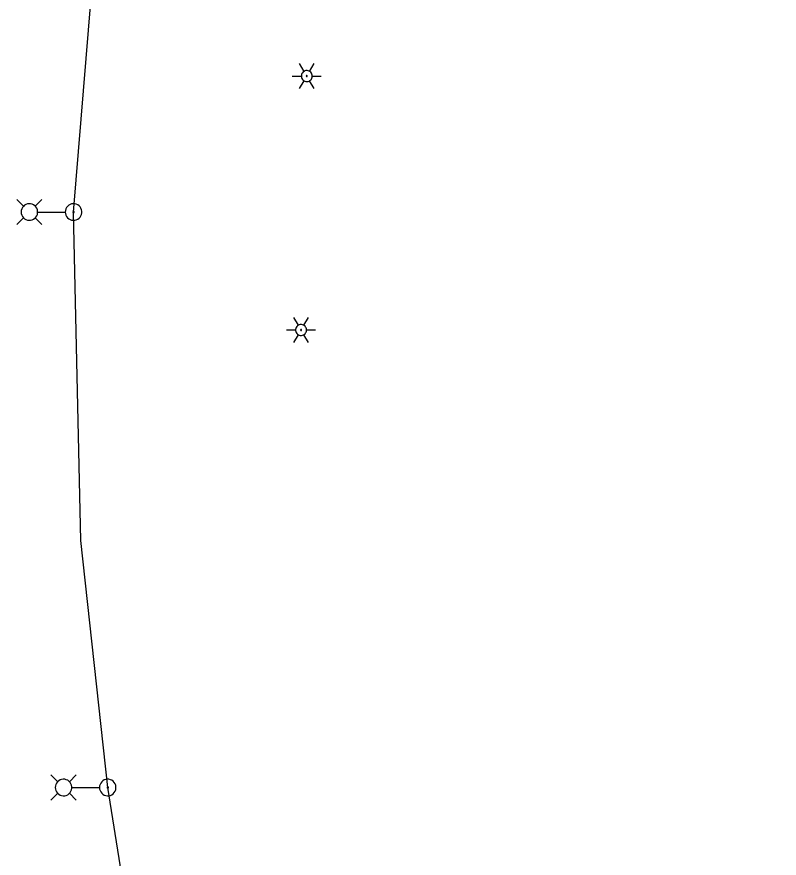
# Model space of a CAD drawing. Extents: x 596028 to 606371, y 330010 to 403088.
# Drawn here: x 604278.5 to 604478.7, y 340033.9 to 340254.8 of the extents above; entities that cross this region are included whole.
import ezdxf

# ---------------------------------------------------------------- set-up
doc = ezdxf.new("R2010")
doc.units = 0
doc.layers.add('E_LTG', color=7, linetype='Continuous')
doc.layers.add('E_LTG_CID', color=7, linetype='Continuous')

msp = doc.modelspace()

# ---------------------------------------------------------------- linework, layer by layer
at = {"layer": 'E_LTG'}
for points in [[(604353.93, 340240.47), (604352.74, 340242.53)], [(604355.36, 340240.47), (604356.55, 340242.53)], [(604356.07, 340239.23), (604356.05, 340239.5), (604355.97, 340239.76), (604355.85, 340240.01), (604355.68, 340240.22), (604355.47, 340240.4), (604355.24, 340240.53), (604354.98, 340240.62), (604354.71, 340240.66), (604354.44, 340240.65), (604354.18, 340240.58), (604353.93, 340240.47), (604353.71, 340240.31), (604353.52, 340240.12), (604353.38, 340239.89), (604353.27, 340239.64), (604353.22, 340239.37), (604353.22, 340239.1), (604353.27, 340238.83), (604353.38, 340238.58), (604353.52, 340238.35), (604353.71, 340238.15), (604353.93, 340238), (604354.18, 340237.88), (604354.44, 340237.82), (604354.71, 340237.81), (604354.98, 340237.84), (604355.24, 340237.93), (604355.47, 340238.07), (604355.68, 340238.25), (604355.85, 340238.46), (604355.97, 340238.7), (604356.05, 340238.96), (604356.07, 340239.23)], [(604356.07, 340239.23), (604356.05, 340239.5), (604355.97, 340239.76), (604355.85, 340240.01), (604355.68, 340240.22), (604355.47, 340240.4), (604355.24, 340240.53), (604354.98, 340240.62), (604354.71, 340240.66), (604354.44, 340240.65), (604354.18, 340240.58), (604353.93, 340240.47), (604353.71, 340240.31), (604353.52, 340240.12), (604353.38, 340239.89), (604353.27, 340239.64), (604353.22, 340239.37), (604353.22, 340239.1), (604353.27, 340238.83), (604353.38, 340238.58), (604353.52, 340238.35), (604353.71, 340238.15), (604353.93, 340238), (604354.18, 340237.88), (604354.44, 340237.82), (604354.71, 340237.81), (604354.98, 340237.84), (604355.24, 340237.93), (604355.47, 340238.07), (604355.68, 340238.25), (604355.85, 340238.46), (604355.97, 340238.7), (604356.05, 340238.96), (604356.07, 340239.23)], [(604356.07, 340239.23), (604356.05, 340239.5), (604355.97, 340239.76), (604355.85, 340240.01), (604355.68, 340240.22), (604355.47, 340240.4), (604355.24, 340240.53), (604354.98, 340240.62), (604354.71, 340240.66), (604354.44, 340240.65), (604354.18, 340240.58), (604353.93, 340240.47), (604353.71, 340240.31), (604353.52, 340240.12), (604353.38, 340239.89), (604353.27, 340239.64), (604353.22, 340239.37), (604353.22, 340239.1), (604353.27, 340238.83), (604353.38, 340238.58), (604353.52, 340238.35), (604353.71, 340238.15), (604353.93, 340238), (604354.18, 340237.88), (604354.44, 340237.82), (604354.71, 340237.81), (604354.98, 340237.84), (604355.24, 340237.93), (604355.47, 340238.07), (604355.68, 340238.25), (604355.85, 340238.46), (604355.97, 340238.7), (604356.05, 340238.96), (604356.07, 340239.23)], [(604350.84, 340239.23), (604353.22, 340239.23)], [(604352.74, 340235.93), (604353.93, 340238)], [(604354.77, 340239.23), (604354.76, 340239.26), (604354.76, 340239.28), (604354.75, 340239.3), (604354.73, 340239.32), (604354.72, 340239.33), (604354.7, 340239.34), (604354.67, 340239.35), (604354.65, 340239.35), (604354.63, 340239.35), (604354.61, 340239.35), (604354.59, 340239.34), (604354.57, 340239.32), (604354.55, 340239.31), (604354.54, 340239.29), (604354.53, 340239.27), (604354.53, 340239.24), (604354.53, 340239.22), (604354.53, 340239.2), (604354.54, 340239.18), (604354.55, 340239.16), (604354.57, 340239.14), (604354.59, 340239.13), (604354.61, 340239.12), (604354.63, 340239.12), (604354.65, 340239.11), (604354.67, 340239.12), (604354.7, 340239.12), (604354.72, 340239.14), (604354.73, 340239.15), (604354.75, 340239.17), (604354.76, 340239.19), (604354.76, 340239.21), (604354.77, 340239.23)], [(604356.55, 340235.93), (604355.36, 340238)], [(604356.07, 340239.23), (604358.46, 340239.23)], [(604280.29, 340205.05), (604278.51, 340206.83)], [(604283.33, 340205.05), (604285.11, 340206.83)], [(604279.64, 340203.53), (604279.67, 340203.12), (604279.79, 340202.72), (604279.98, 340202.36), (604280.24, 340202.03), (604280.55, 340201.76), (604280.91, 340201.55), (604281.3, 340201.42), (604281.71, 340201.36), (604282.12, 340201.38), (604282.52, 340201.48), (604282.9, 340201.65), (604283.24, 340201.89), (604283.52, 340202.19), (604283.74, 340202.54), (604283.9, 340202.92), (604283.98, 340203.33), (604283.98, 340203.74), (604283.9, 340204.15), (604283.74, 340204.53), (604283.52, 340204.88), (604283.24, 340205.18), (604282.9, 340205.42), (604282.52, 340205.59), (604282.12, 340205.69), (604281.71, 340205.71), (604281.3, 340205.65), (604280.91, 340205.51), (604280.55, 340205.3), (604280.24, 340205.03), (604279.98, 340204.71), (604279.79, 340204.34), (604279.67, 340203.94), (604279.64, 340203.53)], [(604291.24, 340203.53), (604291.28, 340203.12), (604291.39, 340202.72), (604291.58, 340202.36), (604291.84, 340202.03), (604292.15, 340201.76), (604292.51, 340201.55), (604292.9, 340201.42), (604293.31, 340201.36), (604293.72, 340201.38), (604294.13, 340201.48), (604294.5, 340201.65), (604294.84, 340201.89), (604295.12, 340202.19), (604295.35, 340202.54), (604295.5, 340202.92), (604295.58, 340203.33), (604295.58, 340203.74), (604295.5, 340204.15), (604295.35, 340204.53), (604295.12, 340204.88), (604294.84, 340205.18), (604294.5, 340205.42), (604294.13, 340205.59), (604293.72, 340205.69), (604293.31, 340205.71), (604292.9, 340205.65), (604292.51, 340205.51), (604292.15, 340205.3), (604291.84, 340205.03), (604291.58, 340204.71), (604291.39, 340204.34), (604291.28, 340203.94), (604291.24, 340203.53)], [(604284.02, 340203.53), (604291.2, 340203.53)], [(604293.25, 340203.53), (604293.25, 340203.5), (604293.26, 340203.47), (604293.27, 340203.44), (604293.29, 340203.42), (604293.32, 340203.4), (604293.35, 340203.38), (604293.38, 340203.37), (604293.41, 340203.37), (604293.44, 340203.37), (604293.47, 340203.38), (604293.5, 340203.39), (604293.52, 340203.41), (604293.55, 340203.43), (604293.56, 340203.46), (604293.57, 340203.49), (604293.58, 340203.52), (604293.58, 340203.55), (604293.57, 340203.58), (604293.56, 340203.61), (604293.55, 340203.64), (604293.52, 340203.66), (604293.5, 340203.68), (604293.47, 340203.69), (604293.44, 340203.7), (604293.41, 340203.7), (604293.38, 340203.69), (604293.35, 340203.68), (604293.32, 340203.67), (604293.29, 340203.65), (604293.27, 340203.62), (604293.26, 340203.59), (604293.25, 340203.56), (604293.25, 340203.53)], [(604280.29, 340202.01), (604278.51, 340200.23)], [(604283.33, 340202.01), (604285.11, 340200.23)], [(604352.44, 340173.81), (604351.25, 340175.88)], [(604353.87, 340173.81), (604355.06, 340175.88)], [(604354.58, 340172.58), (604354.56, 340172.85), (604354.48, 340173.11), (604354.35, 340173.35), (604354.19, 340173.56), (604353.98, 340173.74), (604353.75, 340173.87), (604353.49, 340173.96), (604353.22, 340174), (604352.95, 340173.99), (604352.68, 340173.93), (604352.44, 340173.81), (604352.22, 340173.65), (604352.03, 340173.46), (604351.88, 340173.23), (604351.78, 340172.98), (604351.73, 340172.71), (604351.73, 340172.44), (604351.78, 340172.17), (604351.88, 340171.92), (604352.03, 340171.69), (604352.22, 340171.5), (604352.44, 340171.34), (604352.68, 340171.22), (604352.95, 340171.16), (604353.22, 340171.15), (604353.49, 340171.19), (604353.75, 340171.28), (604353.98, 340171.41), (604354.19, 340171.59), (604354.35, 340171.8), (604354.48, 340172.04), (604354.56, 340172.3), (604354.58, 340172.58)], [(604354.58, 340172.58), (604354.56, 340172.85), (604354.48, 340173.11), (604354.35, 340173.35), (604354.19, 340173.56), (604353.98, 340173.74), (604353.75, 340173.87), (604353.49, 340173.96), (604353.22, 340174), (604352.95, 340173.99), (604352.68, 340173.93), (604352.44, 340173.81), (604352.22, 340173.65), (604352.03, 340173.46), (604351.88, 340173.23), (604351.78, 340172.98), (604351.73, 340172.71), (604351.73, 340172.44), (604351.78, 340172.17), (604351.88, 340171.92), (604352.03, 340171.69), (604352.22, 340171.5), (604352.44, 340171.34), (604352.68, 340171.22), (604352.95, 340171.16), (604353.22, 340171.15), (604353.49, 340171.19), (604353.75, 340171.28), (604353.98, 340171.41), (604354.19, 340171.59), (604354.35, 340171.8), (604354.48, 340172.04), (604354.56, 340172.3), (604354.58, 340172.58)], [(604354.58, 340172.58), (604354.56, 340172.85), (604354.48, 340173.11), (604354.35, 340173.35), (604354.19, 340173.56), (604353.98, 340173.74), (604353.75, 340173.87), (604353.49, 340173.96), (604353.22, 340174), (604352.95, 340173.99), (604352.68, 340173.93), (604352.44, 340173.81), (604352.22, 340173.65), (604352.03, 340173.46), (604351.88, 340173.23), (604351.78, 340172.98), (604351.73, 340172.71), (604351.73, 340172.44), (604351.78, 340172.17), (604351.88, 340171.92), (604352.03, 340171.69), (604352.22, 340171.5), (604352.44, 340171.34), (604352.68, 340171.22), (604352.95, 340171.16), (604353.22, 340171.15), (604353.49, 340171.19), (604353.75, 340171.28), (604353.98, 340171.41), (604354.19, 340171.59), (604354.35, 340171.8), (604354.48, 340172.04), (604354.56, 340172.3), (604354.58, 340172.58)], [(604349.34, 340172.58), (604351.72, 340172.58)], [(604351.25, 340169.28), (604352.44, 340171.34)], [(604353.27, 340172.58), (604353.27, 340172.6), (604353.26, 340172.62), (604353.25, 340172.64), (604353.24, 340172.66), (604353.22, 340172.67), (604353.2, 340172.68), (604353.18, 340172.69), (604353.16, 340172.69), (604353.14, 340172.69), (604353.11, 340172.69), (604353.09, 340172.68), (604353.07, 340172.66), (604353.06, 340172.65), (604353.05, 340172.63), (604353.04, 340172.61), (604353.03, 340172.59), (604353.03, 340172.56), (604353.04, 340172.54), (604353.05, 340172.52), (604353.06, 340172.5), (604353.07, 340172.49), (604353.09, 340172.47), (604353.11, 340172.46), (604353.14, 340172.46), (604353.16, 340172.46), (604353.18, 340172.46), (604353.2, 340172.47), (604353.22, 340172.48), (604353.24, 340172.49), (604353.25, 340172.51), (604353.26, 340172.53), (604353.27, 340172.55), (604353.27, 340172.58)], [(604355.06, 340169.28), (604353.87, 340171.34)], [(604354.58, 340172.58), (604356.96, 340172.58)], [(604289.26, 340053.99), (604287.48, 340055.77)], [(604288.61, 340052.47), (604288.65, 340052.05), (604288.76, 340051.66), (604288.95, 340051.29), (604289.21, 340050.97), (604289.52, 340050.69), (604289.88, 340050.49), (604290.27, 340050.35), (604290.68, 340050.29), (604291.09, 340050.31), (604291.5, 340050.41), (604291.87, 340050.58), (604292.21, 340050.82), (604292.49, 340051.12), (604292.72, 340051.47), (604292.87, 340051.85), (604292.95, 340052.26), (604292.95, 340052.67), (604292.87, 340053.08), (604292.72, 340053.46), (604292.49, 340053.81), (604292.21, 340054.11), (604291.87, 340054.35), (604291.5, 340054.52), (604291.09, 340054.62), (604290.68, 340054.64), (604290.27, 340054.58), (604289.88, 340054.45), (604289.52, 340054.24), (604289.21, 340053.97), (604288.95, 340053.64), (604288.76, 340053.28), (604288.65, 340052.88), (604288.61, 340052.47)], [(604292.31, 340053.99), (604294.08, 340055.77)], [(604300.21, 340052.47), (604300.25, 340052.05), (604300.37, 340051.66), (604300.56, 340051.29), (604300.81, 340050.97), (604301.13, 340050.69), (604301.48, 340050.49), (604301.87, 340050.35), (604302.28, 340050.29), (604302.7, 340050.31), (604303.1, 340050.41), (604303.48, 340050.58), (604303.81, 340050.82), (604304.1, 340051.12), (604304.32, 340051.47), (604304.48, 340051.85), (604304.55, 340052.26), (604304.55, 340052.67), (604304.48, 340053.08), (604304.32, 340053.46), (604304.1, 340053.81), (604303.81, 340054.11), (604303.48, 340054.35), (604303.1, 340054.52), (604302.7, 340054.62), (604302.28, 340054.64), (604301.87, 340054.58), (604301.48, 340054.45), (604301.13, 340054.24), (604300.81, 340053.97), (604300.56, 340053.64), (604300.37, 340053.28), (604300.25, 340052.88), (604300.21, 340052.47)], [(604293, 340052.47), (604300.17, 340052.47)], [(604302.22, 340052.47), (604302.22, 340052.43), (604302.23, 340052.4), (604302.25, 340052.38), (604302.27, 340052.35), (604302.29, 340052.33), (604302.32, 340052.32), (604302.35, 340052.3), (604302.38, 340052.3), (604302.41, 340052.3), (604302.44, 340052.31), (604302.47, 340052.32), (604302.5, 340052.34), (604302.52, 340052.36), (604302.54, 340052.39), (604302.55, 340052.42), (604302.55, 340052.45), (604302.55, 340052.48), (604302.55, 340052.51), (604302.54, 340052.54), (604302.52, 340052.57), (604302.5, 340052.59), (604302.47, 340052.61), (604302.44, 340052.62), (604302.41, 340052.63), (604302.38, 340052.63), (604302.35, 340052.63), (604302.32, 340052.62), (604302.29, 340052.6), (604302.27, 340052.58), (604302.25, 340052.56), (604302.23, 340052.53), (604302.22, 340052.5), (604302.22, 340052.47)], [(604289.26, 340050.94), (604287.48, 340049.17)], [(604292.31, 340050.94), (604294.08, 340049.17)]]:
    msp.add_lwpolyline(points, dxfattribs=at)
at = {"layer": 'E_LTG_CID'}
msp.add_lwpolyline([(604478.7, 339441.41), (604473.02, 339492.79), (604473.02, 339492.79), (604459.8, 339564.41), (604452.39, 339621.13), (604433.21, 339675.13), (604407.77, 339754.27), (604350.15, 339899.86), (604326.17, 339958.05), (604309.97, 340005.28), (604302.39, 340052.47), (604295.28, 340117.35), (604293.41, 340203.53), (604305.92, 340355.39), (604301.26, 340612.03), (604298.17, 340864.85)], dxfattribs=at)

doc.saveas('drawing.dxf')
